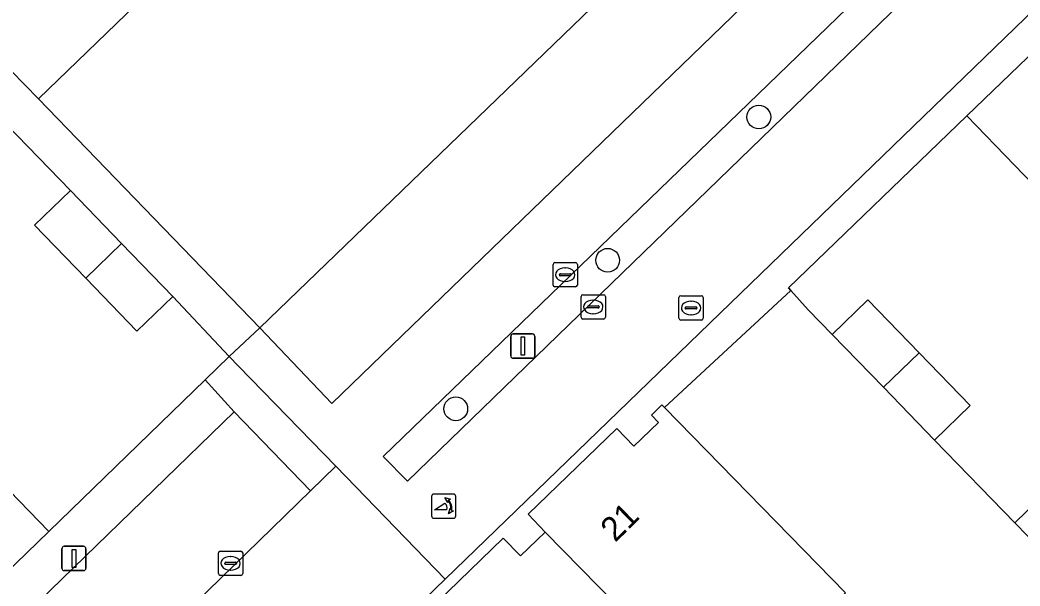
# Model space of a CAD drawing. Extents: x 157445 to 158888, y 383061 to 384688.
# Drawn here: x 158319.84 to 158361.01, y 383963.09 to 383986.4 of the extents above; entities that cross this region are included whole.
import ezdxf

# ---------------------------------------------------------------- set-up
doc = ezdxf.new("R2010")
doc.units = 0
for name, color, linetype in [('IMGEO_Boom', 7, 'Continuous'), ('IMGEO_Brandkraan', 7, 'Continuous'), ('IMGEO_Erf', 7, 'Continuous'), ('IMGEO_Groenvoorziening', 7, 'Continuous'), ('IMGEO_Haag', 7, 'Continuous'), ('IMGEO_Hek', 7, 'Continuous'), ('IMGEO_Kolk', 7, 'Continuous'), ('IMGEO_Lichtmast', 7, 'Continuous'), ('IMGEO_Muur', 7, 'Continuous'), ('IMGEO_Pand', 7, 'Continuous'), ('IMGEO_Pand_nummerreeks', 7, 'Continuous'), ('IMGEO_Parkeervlak_open', 7, 'Continuous'), ('IMGEO_Poller', 7, 'Continuous'), ('IMGEO_Rijbaan_lokaal_open', 7, 'Continuous'), ('IMGEO_Voetpad_open', 7, 'Continuous')]:
    doc.layers.add(name, color=color, linetype=linetype)

msp = doc.modelspace()

# ---------------------------------------------------------------- linework, layer by layer
at = {"layer": 'IMGEO_Boom'}
for centre in [(158350.256, 383982.406), (158344.033, 383976.504), (158337.779, 383970.387)]:
    msp.add_circle(centre, 0.489, dxfattribs=at)
at = {"layer": 'IMGEO_Brandkraan'}
for p, q in [((158346.967, 383974.116), (158346.967, 383974.968)), ((158347.042, 383975.042), (158347.894, 383975.042)), ((158347.455, 383974.822), (158347.48, 383974.822)), ((158347.968, 383974.968), (158347.968, 383974.116)), ((158347.226, 383974.536), (158347.226, 383974.548)), ((158347.664, 383974.499), (158347.266, 383974.499)), ((158347.269, 383974.585), (158347.667, 383974.585)), ((158347.71, 383974.548), (158347.71, 383974.536)), ((158347.894, 383974.042), (158347.042, 383974.042)), ((158347.478, 383974.262), (158347.453, 383974.262))]:
    msp.add_line(p, q, dxfattribs=at)
for points in [[(158346.967, 383974.116), (158346.967, 383974.968)], [(158347.042, 383975.042), (158347.894, 383975.042)], [(158347.968, 383974.968), (158347.968, 383974.116)], [(158347.894, 383974.042), (158347.042, 383974.042)]]:
    msp.add_lwpolyline(points, dxfattribs=at)
for centre, radius, start, end in [((158347.044, 383974.966), 0.0765, 91.552, 178.448), ((158347.044, 383974.966), 0.0765, 91.552, 178.448), ((158347.892, 383974.966), 0.0765, 1.552, 88.448), ((158347.892, 383974.966), 0.0765, 1.552, 88.448), ((158347.266, 383974.545), 0.0403, 85.8775, 175.7526), ((158347.263, 383974.535), 0.0366, 178.938, 274.7102), ((158347.667, 383974.542), 0.043, 264.8664, 352.4533), ((158347.671, 383974.547), 0.0386, 1.7309, 96.639), ((158347.044, 383974.118), 0.0765, 181.552, 268.448), ((158347.044, 383974.118), 0.0765, 181.552, 268.448), ((158347.892, 383974.118), 0.0765, 271.552, 358.448), ((158347.892, 383974.118), 0.0765, 271.552, 358.448)]:
    msp.add_arc(centre, radius, start, end, dxfattribs=at)
for centre, major_axis, ratio, start_param, end_param in [((158347.454, 383974.542), (-0.387, 0.002), 0.722429, 4.712389, 7.853982), ((158347.479, 383974.542), (-0.39, 0.002), 0.717154, 1.570796, 4.712389)]:
    msp.add_ellipse(centre, major_axis=major_axis, ratio=ratio, start_param=start_param, end_param=end_param, dxfattribs=at)
at = {"layer": 'IMGEO_Erf'}
for points in [[(158316.557, 383969.949), (158321.026, 383965.327), (158327.459, 383971.579), (158328.456, 383972.541), (158326.127, 383975.01), (158324.652, 383973.587), (158322.544, 383975.77), (158320.436, 383977.954), (158321.911, 383979.377), (158317.521, 383983.9)], [(158362.746, 383978.391), (158358.818, 383982.448), (158351.473, 383975.376), (158351.573, 383975.264), (158352.283, 383974.466), (158353.272, 383973.447), (158354.743, 383974.875), (158356.858, 383972.696), (158358.964, 383970.526), (158357.494, 383969.098), (158360.796, 383965.697), (158362.268, 383967.123)]]:
    msp.add_lwpolyline(points, dxfattribs=at)
at = {"layer": 'IMGEO_Groenvoorziening'}
for points in [[(158365.829, 383996.542), (158364.866, 383997.514), (158334.794, 383968.421), (158335.787, 383967.41)], [(158332.838, 383968.02), (158328.84, 383972.145), (158328.456, 383972.541), (158327.459, 383971.579), (158328.661, 383970.258), (158331.805, 383967.002)], [(158328.661, 383970.258), (158327.459, 383971.579), (158321.026, 383965.327), (158314.173, 383958.698), (158315.418, 383957.408)]]:
    msp.add_lwpolyline(points, close=True, dxfattribs=at)
at = {"layer": 'IMGEO_Haag'}
for points in [[(158365.829, 383996.542), (158364.866, 383997.514), (158334.794, 383968.421), (158335.787, 383967.41)], [(158332.838, 383968.02), (158328.84, 383972.145), (158328.456, 383972.541), (158327.459, 383971.579), (158328.661, 383970.258), (158331.805, 383967.002)]]:
    msp.add_lwpolyline(points, close=True, dxfattribs=at)
at = {"layer": 'IMGEO_Hek'}
for points in [[(158351.573, 383975.264), (158346.369, 383970.446)], [(158353.272, 383973.447), (158352.283, 383974.466)], [(158328.456, 383972.541), (158329.719, 383973.72)], [(158328.84, 383972.145), (158328.456, 383972.541)], [(158360.796, 383965.697), (158357.494, 383969.098)]]:
    msp.add_lwpolyline(points, dxfattribs=at)
at = {"layer": 'IMGEO_Kolk'}
for p, q in [((158341.785, 383975.484), (158341.785, 383976.336)), ((158341.86, 383976.41), (158342.712, 383976.41)), ((158342.786, 383976.336), (158342.786, 383975.484)), ((158342.087, 383975.953), (158342.485, 383975.953)), ((158342.273, 383976.19), (158342.298, 383976.19)), ((158342.044, 383975.904), (158342.044, 383975.916)), ((158342.482, 383975.867), (158342.084, 383975.867)), ((158342.296, 383975.63), (158342.271, 383975.63)), ((158342.528, 383975.916), (158342.528, 383975.904)), ((158342.712, 383975.41), (158341.86, 383975.41)), ((158342.938, 383974.157), (158342.938, 383975.009)), ((158343.013, 383975.083), (158343.865, 383975.083)), ((158343.426, 383974.863), (158343.451, 383974.863)), ((158343.939, 383975.009), (158343.939, 383974.157)), ((158343.197, 383974.577), (158343.197, 383974.589)), ((158343.635, 383974.54), (158343.237, 383974.54)), ((158343.24, 383974.626), (158343.638, 383974.626)), ((158343.449, 383974.303), (158343.424, 383974.303)), ((158343.681, 383974.589), (158343.681, 383974.577)), ((158343.865, 383974.083), (158343.013, 383974.083)), ((158328.006, 383963.598), (158328.006, 383964.45)), ((158328.081, 383964.524), (158328.933, 383964.524)), ((158329.007, 383964.45), (158329.007, 383963.598)), ((158328.265, 383964.018), (158328.265, 383964.03)), ((158328.703, 383963.981), (158328.305, 383963.981)), ((158328.308, 383964.067), (158328.706, 383964.067)), ((158328.494, 383964.304), (158328.519, 383964.304)), ((158328.749, 383964.03), (158328.749, 383964.018)), ((158328.517, 383963.744), (158328.492, 383963.744)), ((158328.933, 383963.524), (158328.081, 383963.524))]:
    msp.add_line(p, q, dxfattribs=at)
for points in [[(158341.785, 383975.484), (158341.785, 383976.336)], [(158341.86, 383976.41), (158342.712, 383976.41)], [(158342.786, 383976.336), (158342.786, 383975.484)], [(158342.712, 383975.41), (158341.86, 383975.41)], [(158342.938, 383974.157), (158342.938, 383975.009)], [(158343.013, 383975.083), (158343.865, 383975.083)], [(158343.939, 383975.009), (158343.939, 383974.157)], [(158343.865, 383974.083), (158343.013, 383974.083)], [(158328.006, 383963.598), (158328.006, 383964.45)], [(158328.081, 383964.524), (158328.933, 383964.524)], [(158329.007, 383964.45), (158329.007, 383963.598)], [(158328.933, 383963.524), (158328.081, 383963.524)]]:
    msp.add_lwpolyline(points, dxfattribs=at)
for centre, radius, start, end in [((158341.862, 383976.334), 0.0765, 91.552, 178.448), ((158341.862, 383976.334), 0.0765, 91.552, 178.448), ((158342.71, 383976.334), 0.0765, 1.552, 88.448), ((158342.71, 383976.334), 0.0765, 1.552, 88.448), ((158342.084, 383975.913), 0.0403, 85.8775, 175.7526), ((158342.489, 383975.915), 0.0386, 1.7309, 96.639), ((158342.081, 383975.903), 0.0366, 178.938, 274.7102), ((158342.485, 383975.91), 0.043, 264.8664, 352.4533), ((158341.862, 383975.486), 0.0765, 181.552, 268.448), ((158341.862, 383975.486), 0.0765, 181.552, 268.448), ((158342.71, 383975.486), 0.0765, 271.552, 358.448), ((158342.71, 383975.486), 0.0765, 271.552, 358.448), ((158343.015, 383975.007), 0.0765, 91.552, 178.448), ((158343.015, 383975.007), 0.0765, 91.552, 178.448), ((158343.863, 383975.007), 0.0765, 1.552, 88.448), ((158343.863, 383975.007), 0.0765, 1.552, 88.448), ((158343.237, 383974.586), 0.0403, 85.8775, 175.7526), ((158343.234, 383974.576), 0.0366, 178.938, 274.7102), ((158343.638, 383974.583), 0.043, 264.8664, 352.4533), ((158343.642, 383974.588), 0.0386, 1.7309, 96.639), ((158343.015, 383974.159), 0.0765, 181.552, 268.448), ((158343.015, 383974.159), 0.0765, 181.552, 268.448), ((158343.863, 383974.159), 0.0765, 271.552, 358.448), ((158343.863, 383974.159), 0.0765, 271.552, 358.448), ((158328.083, 383964.448), 0.0765, 91.552, 178.448), ((158328.083, 383964.448), 0.0765, 91.552, 178.448), ((158328.931, 383964.448), 0.0765, 1.552, 88.448), ((158328.931, 383964.448), 0.0765, 1.552, 88.448), ((158328.305, 383964.027), 0.0403, 85.8775, 175.7526), ((158328.302, 383964.017), 0.0366, 178.938, 274.7102), ((158328.706, 383964.024), 0.043, 264.8664, 352.4533), ((158328.71, 383964.029), 0.0386, 1.7309, 96.639), ((158328.083, 383963.6), 0.0765, 181.552, 268.448), ((158328.083, 383963.6), 0.0765, 181.552, 268.448), ((158328.931, 383963.6), 0.0765, 271.552, 358.448), ((158328.931, 383963.6), 0.0765, 271.552, 358.448)]:
    msp.add_arc(centre, radius, start, end, dxfattribs=at)
for centre, major_axis, ratio, start_param, end_param in [((158342.272, 383975.91), (-0.387, 0.002), 0.722429, 4.712389, 7.853982), ((158342.297, 383975.91), (-0.39, 0.002), 0.717154, 1.570796, 4.712389), ((158343.425, 383974.583), (-0.387, 0.002), 0.722429, 4.712389, 7.853982), ((158343.45, 383974.583), (-0.39, 0.002), 0.717154, 1.570796, 4.712389), ((158328.493, 383964.024), (-0.387, 0.002), 0.722429, 4.712389, 7.853982), ((158328.518, 383964.024), (-0.39, 0.002), 0.717154, 1.570796, 4.712389)]:
    msp.add_ellipse(centre, major_axis=major_axis, ratio=ratio, start_param=start_param, end_param=end_param, dxfattribs=at)
at = {"layer": 'IMGEO_Lichtmast'}
for p, q in [((158340.145, 383973.471), (158340.935, 383973.471)), ((158340.935, 383973.471), (158340.145, 383973.471)), ((158340.045, 383972.571), (158340.045, 383973.371)), ((158340.045, 383973.371), (158340.045, 383972.571)), ((158341.035, 383973.371), (158341.035, 383972.571)), ((158341.035, 383972.571), (158341.035, 383973.371)), ((158340.935, 383972.471), (158340.145, 383972.471)), ((158340.145, 383972.471), (158340.935, 383972.471)), ((158321.561, 383963.824), (158321.561, 383964.624)), ((158321.561, 383964.624), (158321.561, 383963.824)), ((158321.661, 383964.724), (158322.451, 383964.724)), ((158322.451, 383964.724), (158321.661, 383964.724)), ((158322.551, 383964.624), (158322.551, 383963.824)), ((158322.551, 383963.824), (158322.551, 383964.624)), ((158322.451, 383963.724), (158321.661, 383963.724)), ((158321.661, 383963.724), (158322.451, 383963.724))]:
    msp.add_line(p, q, dxfattribs=at)
for points in [[(158340.465, 383973.346), (158340.615, 383973.346), (158340.615, 383972.596), (158340.465, 383972.596), (158340.465, 383973.346)], [(158321.981, 383964.599), (158322.131, 383964.599), (158322.131, 383963.849), (158321.981, 383963.849), (158321.981, 383964.599)]]:
    msp.add_lwpolyline(points, dxfattribs=at)
for centre, start, end in [((158340.145, 383973.371), 90, 180), ((158340.145, 383973.371), 90, 180), ((158340.935, 383973.371), 0, 90), ((158340.935, 383973.371), 360, 90), ((158340.145, 383972.571), 180, 270), ((158340.145, 383972.571), 180, 270), ((158340.935, 383972.571), 270, 0), ((158340.935, 383972.571), 270, 0), ((158321.661, 383964.624), 90, 180), ((158321.661, 383964.624), 90, 180), ((158322.451, 383964.624), 0, 90), ((158322.451, 383964.624), 360, 90), ((158321.661, 383963.824), 180, 270), ((158321.661, 383963.824), 180, 270), ((158322.451, 383963.824), 270, 0), ((158322.451, 383963.824), 270, 0)]:
    msp.add_arc(centre, 0.1, start, end, dxfattribs=at)
at = {"layer": 'IMGEO_Muur'}
for points in [[(158351.573, 383975.264), (158351.473, 383975.376), (158358.818, 383982.448)], [(158352.283, 383974.466), (158351.573, 383975.264)], [(158326.127, 383975.01), (158328.456, 383972.541)], [(158328.456, 383972.541), (158327.459, 383971.579)], [(158327.459, 383971.579), (158321.026, 383965.327)]]:
    msp.add_lwpolyline(points, dxfattribs=at)
at = {"layer": 'IMGEO_Pand'}
for points in [[(158341.063, 383991.652), (158344.605, 383995.077), (158348.086, 383991.478), (158358.601, 384001.635), (158331.95, 384029.182), (158330.883, 384028.329), (158320.485, 384020.016), (158328.811, 384011.395), (158338.306, 384001.594), (158338.96, 384000.913), (158341.536, 383998.25), (158337.994, 383994.825), (158335.419, 383997.487), (158320.597, 383983.15), (158329.719, 383973.72), (158344.544, 383988.054)], [(158362.746, 383978.391), (158370.275, 383985.737), (158369.903, 383986.122), (158369.335, 383985.573), (158368.403, 383986.536), (158368.97, 383987.1), (158366.841, 383989.278), (158366.416, 383988.868), (158365.953, 383989.337), (158358.818, 383982.448)], [(158324.019, 383977.194), (158321.911, 383979.377), (158320.436, 383977.954), (158322.544, 383975.77)], [(158324.019, 383977.194), (158322.544, 383975.77), (158324.652, 383973.587), (158326.127, 383975.01)], [(158356.858, 383972.696), (158354.743, 383974.875), (158353.272, 383973.447), (158355.383, 383971.272)], [(158356.858, 383972.696), (158355.383, 383971.272), (158357.494, 383969.098), (158358.964, 383970.526)], [(158341.459, 383965.31), (158348.743, 383957.879), (158353.829, 383962.801), (158346.369, 383970.446), (158346.264, 383970.553), (158345.841, 383970.13), (158346.13, 383969.829), (158345.117, 383968.848), (158344.408, 383969.581), (158340.755, 383966.045)], [(158309.703, 383963.321), (158314.173, 383958.698), (158321.026, 383965.327), (158316.557, 383969.949)], [(158362.904, 383963.521), (158364.379, 383964.945), (158362.268, 383967.123), (158360.796, 383965.697)], [(158341.459, 383965.31), (158340.446, 383964.329), (158339.736, 383965.062), (158336.088, 383961.529), (158336.787, 383960.79), (158344.074, 383953.359), (158348.743, 383957.879)]]:
    msp.add_lwpolyline(points, close=True, dxfattribs=at)
at = {"layer": 'IMGEO_Parkeervlak_open'}
msp.add_lwpolyline([(158331.805, 383967.002), (158328.661, 383970.258), (158315.418, 383957.408), (158318.586, 383954.148)], close=True, dxfattribs=at)
at = {"layer": 'IMGEO_Poller'}
for p, q in [((158337.685, 383966.875), (158336.877, 383966.875)), ((158337.685, 383966.875), (158336.877, 383966.875)), ((158336.783, 383966.78), (158336.783, 383965.973)), ((158336.783, 383966.78), (158336.783, 383965.973)), ((158337.779, 383965.973), (158337.779, 383966.78)), ((158337.779, 383965.973), (158337.779, 383966.78)), ((158336.877, 383965.878), (158337.685, 383965.878)), ((158336.877, 383965.878), (158337.685, 383965.878))]:
    msp.add_line(p, q, dxfattribs=at)
for points in [[(158337.418, 383966.231), (158336.905, 383966.231), (158337.335, 383966.506)], [(158337.462, 383966.604), (158337.45, 383966.531), (158337.325, 383966.736)], [(158337.325, 383966.736), (158337.556, 383966.67), (158337.485, 383966.638)], [(158337.478, 383966.059), (158337.544, 383966.29), (158337.574, 383966.222)], [(158337.61, 383966.195), (158337.682, 383966.184), (158337.478, 383966.059)]]:
    msp.add_lwpolyline(points, dxfattribs=at)
for centre, radius, start, end in [((158336.877, 383966.78), 0.0946, 90, 180), ((158336.877, 383966.78), 0.0946, 90, 180), ((158337.685, 383966.78), 0.0946, 0, 90), ((158337.685, 383966.78), 0.0946, 0, 90), ((158337.09, 383966.281), 0.332, 351.3247, 42.4854), ((158337.104, 383966.291), 0.476, 351.7527, 41.1691), ((158337.104, 383966.291), 0.516, 349.3569, 42.2912), ((158336.877, 383965.973), 0.0946, 180, 270), ((158336.877, 383965.973), 0.0946, 180, 270), ((158337.685, 383965.973), 0.0946, 270, 0), ((158337.685, 383965.973), 0.0946, 270, 0)]:
    msp.add_arc(centre, radius, start, end, dxfattribs=at)
at = {"layer": 'IMGEO_Rijbaan_lokaal_open'}
for points in [[(158303.003, 384011.193), (158300.873, 384009.496), (158297.9, 384006.641), (158300.17, 384004.277), (158303.858, 384007.823), (158321.454, 383989.595), (158317.776, 383986.033), (158320.597, 383983.15), (158335.419, 383997.487), (158338.96, 384000.913), (158338.306, 384001.594), (158328.811, 384011.395)], [(158362.904, 383963.521), (158360.796, 383965.697), (158357.494, 383969.098), (158355.383, 383971.272), (158353.272, 383973.447), (158352.283, 383974.466), (158351.573, 383975.264), (158346.369, 383970.446), (158353.829, 383962.801)], [(158313.082, 383945.374), (158317.838, 383944.503), (158337.339, 383963.376), (158332.838, 383968.02), (158331.805, 383967.002), (158318.586, 383954.148), (158317.548, 383953.155), (158313.192, 383952.278)]]:
    msp.add_lwpolyline(points, dxfattribs=at)
at = {"layer": 'IMGEO_Voetpad_open'}
for points in [[(158363.174, 384000.104), (158333.564, 384030.723), (158331.95, 384029.182), (158358.601, 384001.635), (158348.086, 383991.478), (158344.544, 383988.054), (158329.719, 383973.72), (158332.678, 383970.606)], [(158366.664, 383991.758), (158365.829, 383996.542), (158335.787, 383967.41), (158334.794, 383968.421), (158364.866, 383997.514), (158363.174, 384000.104), (158332.678, 383970.606), (158329.719, 383973.72), (158328.456, 383972.541), (158328.84, 383972.145), (158332.838, 383968.02), (158337.339, 383963.376)]]:
    msp.add_lwpolyline(points, close=True, dxfattribs=at)
for points in [[(158303.839, 383865.375), (158399.42, 383957.942), (158366.664, 383991.758), (158337.339, 383963.376), (158317.838, 383944.503), (158276.775, 383904.762)], [(158336.088, 383961.529), (158339.736, 383965.062), (158340.446, 383964.329), (158341.459, 383965.31), (158340.755, 383966.045), (158344.408, 383969.581), (158345.117, 383968.848), (158346.13, 383969.829), (158345.841, 383970.13), (158346.264, 383970.553), (158346.369, 383970.446), (158351.573, 383975.264), (158351.473, 383975.376), (158358.818, 383982.448), (158365.953, 383989.337)], [(158317.521, 383983.9), (158321.911, 383979.377), (158324.019, 383977.194), (158326.127, 383975.01), (158328.456, 383972.541), (158329.719, 383973.72), (158320.597, 383983.15), (158317.776, 383986.033)]]:
    msp.add_lwpolyline(points, dxfattribs=at)

# ---------------------------------------------------------------- texts
at = {"layer": 'IMGEO_Pand_nummerreeks'}
msp.add_text('21', height=1, rotation=44.6532, dxfattribs=at).set_placement((158344.342, 383964.857))

doc.saveas('drawing.dxf')
